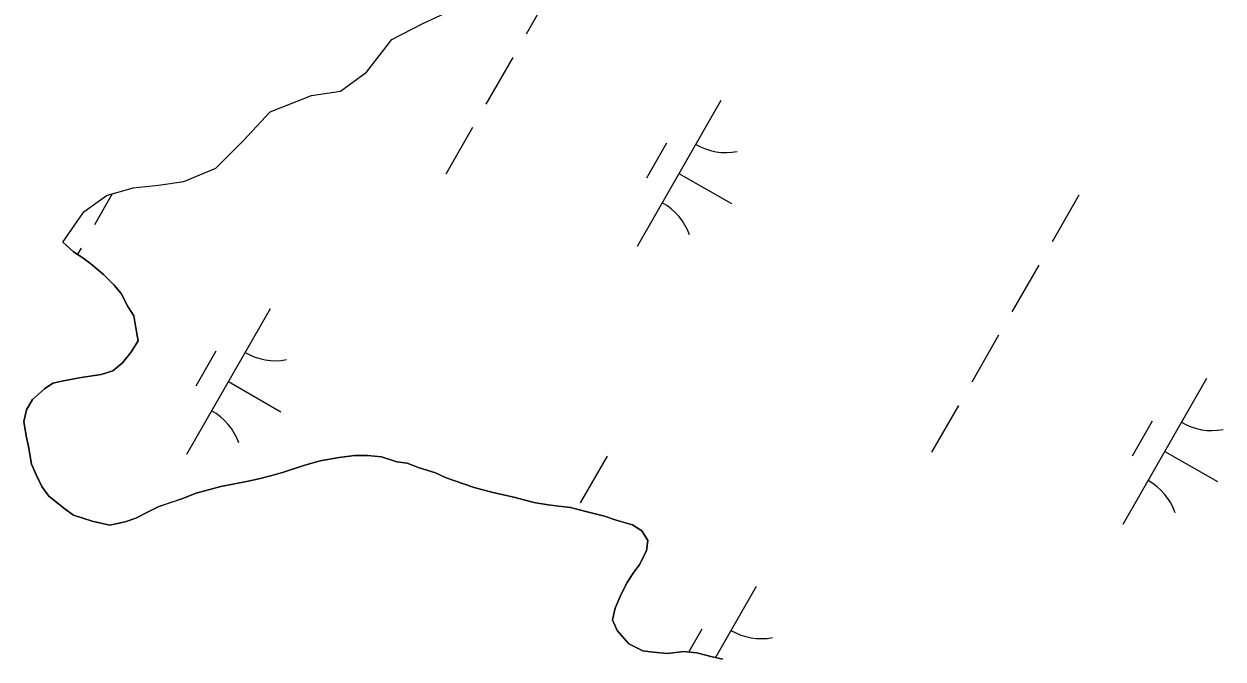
# Model space of a CAD drawing. Extents: x 3930721 to 3950824, y 220441 to 242861.
# Drawn here: x 3945209.5 to 3945565.7, y 235522.8 to 235711.6 of the extents above; entities that cross this region are included whole.
import ezdxf

# ---------------------------------------------------------------- set-up
doc = ezdxf.new("R2010")
doc.units = 0
doc.layers.add('V-TOPO-SHOR', color=7, linetype='Continuous')
doc.layers.add('V-WETL-SWMP', color=7, linetype='Continuous')

msp = doc.modelspace()

# ---------------------------------------------------------------- linework, layer by layer
at = {"layer": 'V-TOPO-SHOR'}
for points in [[(3945221.06, 235646.76), (3945227.31, 235655.77), (3945234.02, 235660.58), (3945241.92, 235662.93), (3945249.45, 235663.7), (3945256.99, 235664.83), (3945266.49, 235668.72), (3945274.64, 235676.84), (3945282.63, 235685.48), (3945294.94, 235690.39), (3945303.53, 235691.67), (3945311.3, 235697.34), (3945318.78, 235707.04), (3945327.76, 235711.64), (3945334.62, 235714.88)], [(3945221.06, 235646.76), (3945224.18, 235643.92), (3945226.95, 235642.13), (3945229.38, 235640.35), (3945233.18, 235637.15), (3945236.29, 235633.96), (3945238.36, 235631.49), (3945240.4, 235627.61), (3945242.12, 235624.79), (3945242.77, 235621.28), (3945243.42, 235617.43), (3945241.27, 235613.96), (3945238.78, 235610.84), (3945235.95, 235608.43), (3945232.44, 235607.43), (3945226.48, 235606.45), (3945221.22, 235605.47), (3945218.06, 235604.82), (3945215.59, 235603.1), (3945212.05, 235600), (3945210.26, 235596.87), (3945209.51, 235593.39), (3945210.16, 235589.18), (3945210.81, 235586.02), (3945211.79, 235580.76), (3945213.15, 235577.6), (3945214.85, 235574.07), (3945216.92, 235571.25), (3945221.76, 235567.33), (3945224.19, 235565.55), (3945229.76, 235563.73), (3945234.99, 235562.61), (3945239.55, 235563.6), (3945242.72, 235564.61), (3945246.59, 235566.65), (3945249.41, 235568.02), (3945253.27, 235569.37), (3945256.44, 235570.37), (3945260.66, 235572.07), (3945268.03, 235574.07), (3945276.1, 235575.71), (3945279.26, 235576.37), (3945283.12, 235577.36), (3945286.63, 235578.37), (3945292.96, 235580.38), (3945297.52, 235581.72), (3945303.13, 235582.7), (3945307.69, 235583.34), (3945311.54, 235583.29), (3945315.73, 235582.88), (3945320.26, 235581.42), (3945323.4, 235581.03), (3945326.88, 235579.58), (3945331.76, 235578.12), (3945334.89, 235576.68), (3945340.11, 235574.86), (3945343.25, 235573.77), (3945348.83, 235572.3), (3945351.96, 235571.55)], [(3945351.96, 235571.55), (3945355.45, 235570.81), (3945361.03, 235569.33), (3945365.22, 235568.58), (3945368.37, 235568.19), (3945371.86, 235567.79), (3945376.39, 235566.68), (3945381.97, 235565.21), (3945385.45, 235564.11), (3945390.33, 235562.65), (3945393.11, 235560.86), (3945394.82, 235558.04), (3945394.43, 235554.9), (3945392.27, 235550.73), (3945390.49, 235548.3), (3945388.71, 235545.53), (3945386.91, 235542.05), (3945385.1, 235537.88), (3945384.36, 235534.39), (3945385.71, 235531.22), (3945389.16, 235527.33), (3945393.33, 235525.17), (3945396.48, 235524.78), (3945400.67, 235524.38), (3945405.58, 235525.01), (3945409.42, 235524.61), (3945413.6, 235523.51), (3945417.09, 235522.76)]]:
    msp.add_lwpolyline(points, dxfattribs=at)
at = {"layer": 'V-WETL-SWMP'}
for p, q in [((3945366.63, 235722.53), (3945358.68, 235708.64)), ((3945318.78, 235707.04), (3945327.76, 235711.64)), ((3945311.3, 235697.34), (3945318.78, 235707.04)), ((3945354.7, 235701.7), (3945346.75, 235687.82)), ((3945303.53, 235691.67), (3945311.3, 235697.34)), ((3945282.63, 235685.48), (3945294.94, 235690.39)), ((3945294.94, 235690.39), (3945303.53, 235691.67)), ((3945416.53, 235688.85), (3945391.68, 235645.47)), ((3945274.64, 235676.84), (3945282.63, 235685.48)), ((3945342.78, 235680.87), (3945334.83, 235666.99)), ((3945266.49, 235668.73), (3945274.64, 235676.84)), ((3945400.39, 235676.2), (3945394.43, 235665.79)), ((3945256.99, 235664.83), (3945266.49, 235668.73)), ((3945241.92, 235662.93), (3945249.45, 235663.7)), ((3945249.45, 235663.7), (3945256.99, 235664.83)), ((3945404.11, 235667.16), (3945419.73, 235658.21)), ((3945227.31, 235655.77), (3945234.02, 235660.58)), ((3945235.69, 235661.08), (3945230.44, 235651.92)), ((3945234.02, 235660.58), (3945241.92, 235662.93)), ((3945522.9, 235660.69), (3945514.95, 235646.8)), ((3945221.06, 235646.76), (3945227.31, 235655.77)), ((3945224.18, 235643.92), (3945221.06, 235646.76)), ((3945226.95, 235642.13), (3945224.18, 235643.92)), ((3945226.47, 235644.98), (3945225.41, 235643.13)), ((3945229.38, 235640.35), (3945226.95, 235642.13)), ((3945233.18, 235637.15), (3945229.38, 235640.35)), ((3945510.97, 235639.86), (3945503.02, 235625.98)), ((3945236.29, 235633.96), (3945233.18, 235637.15)), ((3945238.35, 235631.49), (3945236.29, 235633.96)), ((3945240.4, 235627.61), (3945238.35, 235631.49)), ((3945242.12, 235624.79), (3945240.4, 235627.61)), ((3945242.77, 235621.28), (3945242.12, 235624.79)), ((3945282.66, 235626.96), (3945257.81, 235583.57)), ((3945243.42, 235617.43), (3945242.77, 235621.28)), ((3945241.27, 235613.96), (3945243.42, 235617.43)), ((3945499.05, 235619.04), (3945491.09, 235605.15)), ((3945238.78, 235610.84), (3945241.27, 235613.96)), ((3945266.53, 235614.31), (3945260.56, 235603.9)), ((3945235.95, 235608.43), (3945238.78, 235610.84)), ((3945226.48, 235606.45), (3945232.44, 235607.43)), ((3945232.44, 235607.43), (3945235.95, 235608.43)), ((3945215.59, 235603.1), (3945218.06, 235604.82)), ((3945218.06, 235604.82), (3945221.22, 235605.47)), ((3945221.22, 235605.47), (3945226.48, 235606.45)), ((3945270.24, 235605.27), (3945285.86, 235596.32)), ((3945560.87, 235606.19), (3945536.02, 235562.8)), ((3945210.26, 235596.87), (3945212.05, 235600)), ((3945212.05, 235600), (3945215.59, 235603.1)), ((3945209.51, 235593.39), (3945210.26, 235596.87)), ((3945487.12, 235598.21), (3945479.17, 235584.32)), ((3945210.16, 235589.18), (3945209.51, 235593.39)), ((3945544.73, 235593.53), (3945538.77, 235583.12)), ((3945210.81, 235586.02), (3945210.16, 235589.18)), ((3945211.79, 235580.76), (3945210.81, 235586.02)), ((3945303.13, 235582.7), (3945297.52, 235581.72)), ((3945307.69, 235583.34), (3945303.13, 235582.7)), ((3945311.54, 235583.29), (3945307.69, 235583.34)), ((3945315.73, 235582.88), (3945311.54, 235583.29)), ((3945320.26, 235581.42), (3945315.73, 235582.88)), ((3945382.74, 235583.14), (3945374.79, 235569.25)), ((3945548.45, 235584.49), (3945564.07, 235575.55)), ((3945213.15, 235577.59), (3945211.79, 235580.76)), ((3945286.63, 235578.37), (3945283.12, 235577.36)), ((3945292.96, 235580.38), (3945286.63, 235578.37)), ((3945297.52, 235581.72), (3945292.96, 235580.38)), ((3945323.4, 235581.03), (3945320.26, 235581.42)), ((3945326.88, 235579.58), (3945323.4, 235581.03)), ((3945331.76, 235578.12), (3945326.88, 235579.58)), ((3945214.85, 235574.07), (3945213.15, 235577.59)), ((3945276.1, 235575.71), (3945268.03, 235574.07)), ((3945279.26, 235576.37), (3945276.1, 235575.71)), ((3945283.12, 235577.36), (3945279.26, 235576.37)), ((3945334.89, 235576.68), (3945331.76, 235578.12)), ((3945340.11, 235574.86), (3945334.89, 235576.68)), ((3945343.25, 235573.77), (3945340.11, 235574.86)), ((3945216.92, 235571.25), (3945214.85, 235574.07)), ((3945221.76, 235567.33), (3945216.92, 235571.25)), ((3945260.66, 235572.07), (3945256.44, 235570.37)), ((3945268.03, 235574.07), (3945260.66, 235572.07)), ((3945348.83, 235572.3), (3945343.25, 235573.77)), ((3945351.96, 235571.55), (3945348.83, 235572.3)), ((3945355.45, 235570.81), (3945351.96, 235571.55)), ((3945249.41, 235568.02), (3945246.59, 235566.65)), ((3945253.27, 235569.36), (3945249.41, 235568.02)), ((3945256.44, 235570.37), (3945253.27, 235569.36)), ((3945361.03, 235569.33), (3945355.45, 235570.81)), ((3945365.22, 235568.58), (3945361.03, 235569.33)), ((3945368.36, 235568.19), (3945365.22, 235568.58)), ((3945371.86, 235567.79), (3945368.36, 235568.19)), ((3945376.39, 235566.68), (3945371.86, 235567.79)), ((3945224.19, 235565.55), (3945221.76, 235567.33)), ((3945229.76, 235563.73), (3945224.19, 235565.55)), ((3945242.72, 235564.61), (3945239.55, 235563.6)), ((3945246.59, 235566.65), (3945242.72, 235564.61)), ((3945381.97, 235565.21), (3945376.39, 235566.68)), ((3945385.45, 235564.11), (3945381.97, 235565.21)), ((3945390.33, 235562.65), (3945385.45, 235564.11)), ((3945234.99, 235562.61), (3945229.76, 235563.73)), ((3945239.55, 235563.6), (3945234.99, 235562.61)), ((3945393.11, 235560.86), (3945390.33, 235562.65)), ((3945394.82, 235558.04), (3945393.11, 235560.86)), ((3945394.43, 235554.9), (3945394.82, 235558.04)), ((3945392.27, 235550.73), (3945394.43, 235554.9)), ((3945390.49, 235548.3), (3945392.27, 235550.73)), ((3945388.71, 235545.53), (3945390.49, 235548.3)), ((3945386.91, 235542.05), (3945388.71, 235545.53)), ((3945427.01, 235544.3), (3945414.93, 235523.22)), ((3945385.1, 235537.88), (3945386.91, 235542.05)), ((3945384.36, 235534.39), (3945385.1, 235537.88)), ((3945385.72, 235531.22), (3945384.36, 235534.39)), ((3945389.16, 235527.33), (3945385.72, 235531.22)), ((3945410.87, 235531.64), (3945406.99, 235524.86)), ((3945393.33, 235525.17), (3945389.16, 235527.33)), ((3945396.48, 235524.78), (3945393.33, 235525.17)), ((3945400.67, 235524.38), (3945396.48, 235524.78)), ((3945405.58, 235525.01), (3945400.67, 235524.38)), ((3945409.42, 235524.61), (3945405.58, 235525.01)), ((3945413.6, 235523.51), (3945409.42, 235524.61)), ((3945417.09, 235522.76), (3945413.6, 235523.51))]:
    msp.add_line(p, q, dxfattribs=at)
for centre, start, end in [((3945418.04, 235691.01), 239.4279, 280.9715), ((3945390.59, 235643.07), 19.4279, 60.9715), ((3945284.17, 235629.12), 239.4279, 280.9715), ((3945256.72, 235581.18), 19.4279, 60.9715), ((3945562.38, 235608.34), 239.4279, 280.9715), ((3945534.93, 235560.41), 19.4279, 60.9715), ((3945428.51, 235546.45), 239.4279, 280.9715)]:
    msp.add_arc(centre, 17.62, start, end, dxfattribs=at)

doc.saveas('drawing.dxf')
